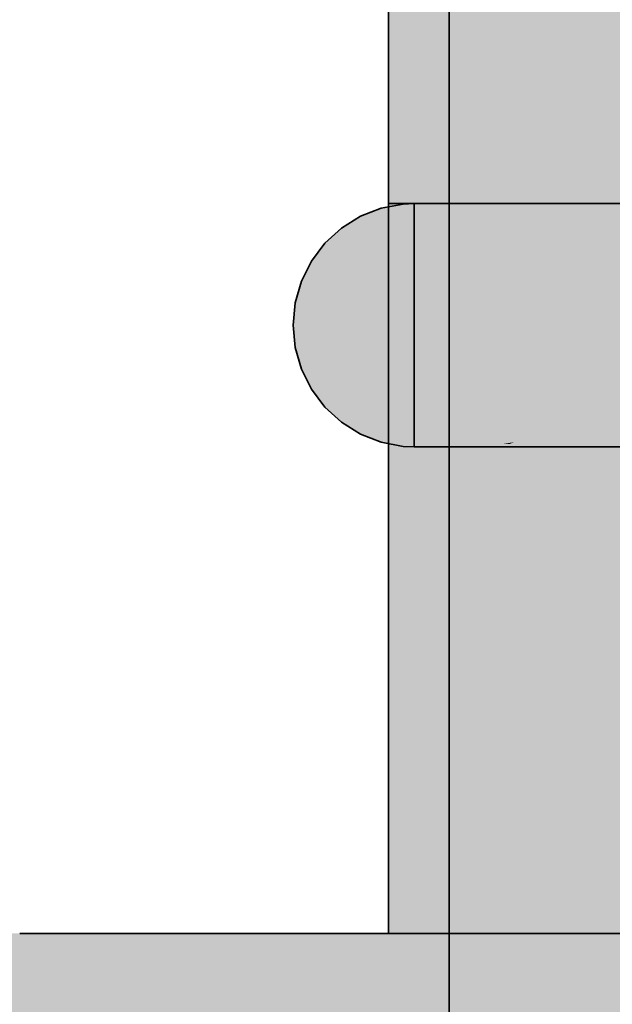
# Model space of a CAD drawing. Extents: x -350 to 540, y -53 to 541.
# Tile 355 of 569: x -107.683 to -107.488, y 112.116 to 112.439. Entities that reach past the tile are written whole.
import ezdxf

# ---------------------------------------------------------------- set-up
doc = ezdxf.new("R2010")
doc.units = 0
doc.layers.get('0').update_dxf_attribs({"lineweight": 35})
for name, color, linetype, lineweight, true_color in [('L_Bauteil', 7, 'Continuous', 35, 0xababab), ('L_Bauteil-Shading', 7, 'Continuous', 35, 0xababab), ('L_Fortluft', 7, 'Continuous', 35, 0x993300), ('L_Fortluft-Shading', 7, 'Continuous', 35, 0x993300)]:
    doc.layers.add(name, color=color, linetype=linetype, lineweight=lineweight, true_color=true_color)

# ---------------------------------------------------------------- blocks, each defined once
blk = doc.blocks.new('Shading-A06HSWHWNL', base_point=(-105.56217, 112.29897))
at = {"layer": 'L_Bauteil-Shading', "color": 8, "true_color": 0x6f6f6f}
for points in [[(-107.52374, 112.13896), (-107.52374, 113.33897), (-107.56217, 113.33897)], [(-107.56217, 112.13896), (-107.52374, 112.13896), (-107.56217, 113.33897)], [(-107.54217, 112.13896), (-107.50413, 112.13896), (-107.54217, 113.33897)], [(-107.50413, 112.13896), (-107.50413, 113.33897), (-107.54217, 113.33897)], [(-107.52562, 112.37359), (-107.57329, 112.37359), (-107.52211, 112.37477)], [(-107.57329, 112.37359), (-107.52211, 112.37477), (-107.57139, 112.37477)], [(-107.52562, 112.37359), (-107.50297, 112.37477), (-107.52211, 112.37477)], [(-107.52562, 112.37359), (-107.5048, 112.37359), (-107.50297, 112.37477)], [(-107.57764, 112.37088), (-107.52562, 112.37359), (-107.57329, 112.37359)], [(-107.57764, 112.37088), (-107.53369, 112.37088), (-107.52562, 112.37359)], [(-107.53369, 112.37088), (-107.50901, 112.37088), (-107.52562, 112.37359)], [(-107.50901, 112.37088), (-107.52562, 112.37359), (-107.5048, 112.37359)], [(-107.57556, 112.30575), (-107.53369, 112.30704), (-107.57764, 112.30704)], [(-107.52982, 112.30575), (-107.57556, 112.30575), (-107.53369, 112.30704)], [(-107.52982, 112.30575), (-107.50901, 112.30704), (-107.53369, 112.30704)], [(-107.52982, 112.30575), (-107.507, 112.30575), (-107.50901, 112.30704)], [(-107.57139, 112.30315), (-107.52982, 112.30575), (-107.57556, 112.30575)], [(-107.57139, 112.30315), (-107.52211, 112.30315), (-107.52982, 112.30575)], [(-107.52211, 112.30315), (-107.50297, 112.30315), (-107.52982, 112.30575)], [(-107.50297, 112.30315), (-107.52982, 112.30575), (-107.507, 112.30575)]]:
    blk.add_solid(points, dxfattribs=at)
at = {"layer": 'L_Bauteil-Shading', "color": 252, "true_color": 0x838383}
for points in [[(-107.50088, 112.29935), (-107.52374, 112.29935), (-107.50088, 113.09793)], [(-107.52374, 112.29935), (-107.50088, 113.09793), (-107.52374, 113.09793)], [(-107.50413, 112.13896), (-107.48149, 112.13896), (-107.50413, 113.09793)], [(-107.48149, 112.13896), (-107.50413, 113.09793), (-107.48149, 113.09793)], [(-107.4606, 112.29895), (-107.50088, 112.29895), (-107.4606, 112.67325)], [(-107.50088, 112.29895), (-107.4606, 112.67325), (-107.50088, 112.67325)], [(-107.44918, 112.36295), (-107.51641, 112.36295), (-107.44743, 112.36591)], [(-107.51641, 112.36295), (-107.44743, 112.36591), (-107.51425, 112.36591)], [(-107.51853, 112.36002), (-107.4509, 112.36002), (-107.44918, 112.36295)], [(-107.51853, 112.36002), (-107.44918, 112.36295), (-107.51641, 112.36295)], [(-107.51647, 112.31506), (-107.44828, 112.31791), (-107.51853, 112.31791)], [(-107.44624, 112.31506), (-107.51647, 112.31506), (-107.44828, 112.31791)], [(-107.51425, 112.31201), (-107.44624, 112.31506), (-107.51647, 112.31506)], [(-107.51425, 112.31201), (-107.44406, 112.31201), (-107.44624, 112.31506)], [(-107.50088, 112.29895), (-107.50088, 112.29935), (-107.52374, 112.29935)], [(-107.52374, 112.29895), (-107.50088, 112.29895), (-107.52374, 112.29935)], [(-107.52374, 112.13896), (-107.50088, 112.13896), (-107.52374, 112.29895)], [(-107.50088, 112.13896), (-107.52374, 112.29895), (-107.50088, 112.29895)], [(-107.4606, 112.29825), (-107.4606, 112.29895), (-107.50088, 112.29895)], [(-107.50088, 112.29825), (-107.4606, 112.29825), (-107.50088, 112.29895)], [(-107.50088, 112.13896), (-107.4606, 112.13896), (-107.50088, 112.29825)], [(-107.4606, 112.13896), (-107.50088, 112.29825), (-107.4606, 112.29825)]]:
    blk.add_solid(points, dxfattribs=at)
at = {"layer": 'L_Bauteil-Shading', "color": 251, "true_color": 0x6c6c6c}
for points in [[(-107.5186, 112.37665), (-107.56656, 112.37665), (-107.5209, 112.37743)], [(-107.56656, 112.37665), (-107.5209, 112.37743), (-107.56454, 112.37743)], [(-107.51927, 112.37688), (-107.5094, 112.37743), (-107.5209, 112.37743)], [(-107.51206, 112.37688), (-107.51927, 112.37688), (-107.5094, 112.37743)], [(-107.51206, 112.37688), (-107.49635, 112.37743), (-107.5094, 112.37743)], [(-107.51206, 112.37688), (-107.49774, 112.37688), (-107.49635, 112.37743)], [(-107.49635, 112.37743), (-107.42909, 112.37808), (-107.49302, 112.37808)], [(-107.49635, 112.37743), (-107.43205, 112.37743), (-107.42909, 112.37808)], [(-107.42909, 112.37808), (-107.49302, 112.37808), (-107.42587, 112.37879)], [(-107.49302, 112.37808), (-107.42587, 112.37879), (-107.48937, 112.37879)], [(-107.57139, 112.37477), (-107.5186, 112.37665), (-107.56656, 112.37665)], [(-107.57139, 112.37477), (-107.52211, 112.37477), (-107.53856, 112.37594)], [(-107.53856, 112.37594), (-107.51654, 112.37594), (-107.5186, 112.37665)], [(-107.52211, 112.37477), (-107.53856, 112.37594), (-107.51654, 112.37594)], [(-107.52211, 112.37477), (-107.50297, 112.37477), (-107.51206, 112.37688)], [(-107.5186, 112.37665), (-107.51206, 112.37688), (-107.51927, 112.37688)], [(-107.51315, 112.37665), (-107.5186, 112.37665), (-107.51206, 112.37688)], [(-107.51654, 112.37594), (-107.51315, 112.37665), (-107.5186, 112.37665)], [(-107.50297, 112.37477), (-107.51206, 112.37688), (-107.49774, 112.37688)], [(-107.56962, 112.30247), (-107.52211, 112.30315), (-107.57139, 112.30315)], [(-107.51883, 112.30247), (-107.56962, 112.30247), (-107.52211, 112.30315)], [(-107.51883, 112.30247), (-107.50297, 112.30315), (-107.52211, 112.30315)], [(-107.51883, 112.30247), (-107.50126, 112.30247), (-107.50297, 112.30315)], [(-107.56454, 112.30049), (-107.51883, 112.30247), (-107.56962, 112.30247)], [(-107.56454, 112.30049), (-107.5209, 112.30049), (-107.52995, 112.30199)], [(-107.52995, 112.30199), (-107.51654, 112.30199), (-107.51883, 112.30247)], [(-107.5209, 112.30049), (-107.52995, 112.30199), (-107.51654, 112.30199)], [(-107.5209, 112.30049), (-107.5094, 112.30049), (-107.51654, 112.30199)], [(-107.5094, 112.30049), (-107.49635, 112.30049), (-107.51883, 112.30247)], [(-107.49635, 112.30049), (-107.51883, 112.30247), (-107.50126, 112.30247)], [(-107.49294, 112.29983), (-107.42725, 112.30049), (-107.49635, 112.30049)], [(-107.42416, 112.29983), (-107.49294, 112.29983), (-107.42725, 112.30049)], [(-107.48937, 112.29913), (-107.42416, 112.29983), (-107.49294, 112.29983)], [(-107.48937, 112.29913), (-107.42666, 112.29913), (-107.46787, 112.29936)]]:
    blk.add_solid(points, dxfattribs=at)
at = {"layer": 'L_Bauteil-Shading', "color": 251, "true_color": 0x696969}
for points in [[(-107.56454, 112.37743), (-107.52519, 112.37814), (-107.56076, 112.37814)], [(-107.56454, 112.37743), (-107.5209, 112.37743), (-107.52519, 112.37814)], [(-107.52519, 112.37814), (-107.56076, 112.37814), (-107.52909, 112.37879)], [(-107.56076, 112.37814), (-107.52909, 112.37879), (-107.55731, 112.37879)], [(-107.52593, 112.37827), (-107.51122, 112.37879), (-107.52909, 112.37879)], [(-107.51869, 112.37827), (-107.52593, 112.37827), (-107.51122, 112.37879)], [(-107.52519, 112.37814), (-107.51869, 112.37827), (-107.52593, 112.37827)], [(-107.52041, 112.37814), (-107.52519, 112.37814), (-107.51869, 112.37827)], [(-107.52374, 112.37791), (-107.52041, 112.37814), (-107.52519, 112.37814)], [(-107.50474, 112.37791), (-107.52374, 112.37791), (-107.5012, 112.37827)], [(-107.52374, 112.37791), (-107.5012, 112.37827), (-107.51869, 112.37827)], [(-107.5094, 112.37743), (-107.50474, 112.37791), (-107.52374, 112.37791)], [(-107.5209, 112.37743), (-107.5094, 112.37743), (-107.52374, 112.37791)], [(-107.5012, 112.37827), (-107.51869, 112.37827), (-107.49744, 112.37865)], [(-107.51869, 112.37827), (-107.49744, 112.37865), (-107.51328, 112.37865)], [(-107.49744, 112.37865), (-107.51328, 112.37865), (-107.496, 112.37879)], [(-107.51328, 112.37865), (-107.496, 112.37879), (-107.51122, 112.37879)], [(-107.5094, 112.37743), (-107.49635, 112.37743), (-107.49744, 112.37865)], [(-107.49744, 112.37865), (-107.49012, 112.37865), (-107.48937, 112.37879)], [(-107.49744, 112.37865), (-107.48937, 112.37879), (-107.496, 112.37879)], [(-107.49635, 112.37743), (-107.49744, 112.37865), (-107.49012, 112.37865)], [(-107.56117, 112.29986), (-107.5209, 112.30049), (-107.56454, 112.30049)], [(-107.52471, 112.29986), (-107.56117, 112.29986), (-107.5209, 112.30049)], [(-107.55731, 112.29913), (-107.52471, 112.29986), (-107.56117, 112.29986)], [(-107.55731, 112.29913), (-107.52909, 112.29913), (-107.52471, 112.29986)], [(-107.52909, 112.29913), (-107.496, 112.29913), (-107.52471, 112.29986)], [(-107.52471, 112.29986), (-107.50314, 112.29986), (-107.50705, 112.30025)], [(-107.52471, 112.29986), (-107.52224, 112.29991), (-107.52439, 112.29991)], [(-107.496, 112.29913), (-107.52471, 112.29986), (-107.50314, 112.29986)], [(-107.52224, 112.29991), (-107.52439, 112.29991), (-107.52374, 112.30002)], [(-107.52199, 112.30002), (-107.52374, 112.30002), (-107.5209, 112.30049)], [(-107.52224, 112.29991), (-107.52199, 112.30002), (-107.52374, 112.30002)], [(-107.52224, 112.29991), (-107.50705, 112.30025), (-107.52145, 112.30025)], [(-107.50705, 112.30025), (-107.52145, 112.30025), (-107.5094, 112.30049)], [(-107.52145, 112.30025), (-107.5094, 112.30049), (-107.5209, 112.30049)], [(-107.50705, 112.30025), (-107.49635, 112.30049), (-107.5094, 112.30049)], [(-107.50705, 112.30025), (-107.49514, 112.30025), (-107.49635, 112.30049)], [(-107.496, 112.29913), (-107.48937, 112.29913), (-107.50705, 112.30025)], [(-107.48937, 112.29913), (-107.50705, 112.30025), (-107.49514, 112.30025)]]:
    blk.add_solid(points, dxfattribs=at)
at = {"layer": 'L_Bauteil-Shading', "color": 251, "true_color": 0x666666}
for points in [[(-107.55731, 112.37879), (-107.52909, 112.37879), (-107.53065, 112.37885)], [(-107.55731, 112.37879), (-107.53065, 112.37885), (-107.55597, 112.37885)], [(-107.53065, 112.37885), (-107.55597, 112.37885), (-107.53326, 112.37896)], [(-107.55597, 112.37885), (-107.53326, 112.37896), (-107.55363, 112.37896)], [(-107.53232, 112.37892), (-107.50148, 112.37896), (-107.53326, 112.37896)], [(-107.50394, 112.37892), (-107.53232, 112.37892), (-107.50148, 112.37896)], [(-107.53065, 112.37885), (-107.50394, 112.37892), (-107.53232, 112.37892)], [(-107.51616, 112.37885), (-107.53065, 112.37885), (-107.50484, 112.37891)], [(-107.53065, 112.37885), (-107.50484, 112.37891), (-107.50988, 112.37891)], [(-107.52909, 112.37879), (-107.51616, 112.37885), (-107.53065, 112.37885)], [(-107.52909, 112.37879), (-107.51122, 112.37879), (-107.50484, 112.37891)], [(-107.51122, 112.37879), (-107.496, 112.37879), (-107.50484, 112.37891)], [(-107.50484, 112.37891), (-107.50988, 112.37891), (-107.50394, 112.37892)], [(-107.50484, 112.37891), (-107.49827, 112.37891), (-107.49873, 112.37893)], [(-107.50484, 112.37891), (-107.50077, 112.37892), (-107.50394, 112.37892)], [(-107.496, 112.37879), (-107.50484, 112.37891), (-107.49827, 112.37891)], [(-107.50077, 112.37892), (-107.50394, 112.37892), (-107.49873, 112.37893)], [(-107.50394, 112.37892), (-107.49873, 112.37893), (-107.50345, 112.37893)], [(-107.49873, 112.37893), (-107.50345, 112.37893), (-107.50034, 112.37896)], [(-107.50345, 112.37893), (-107.50034, 112.37896), (-107.50148, 112.37896)], [(-107.49993, 112.37895), (-107.48919, 112.37896), (-107.50034, 112.37896)], [(-107.48955, 112.37895), (-107.49993, 112.37895), (-107.48919, 112.37896)], [(-107.49873, 112.37893), (-107.48955, 112.37895), (-107.49993, 112.37895)], [(-107.49051, 112.37893), (-107.49873, 112.37893), (-107.48955, 112.37895)], [(-107.49402, 112.37885), (-107.49051, 112.37893), (-107.49873, 112.37893)], [(-107.49402, 112.37885), (-107.49706, 112.37885), (-107.49873, 112.37893)], [(-107.496, 112.37879), (-107.49402, 112.37885), (-107.49706, 112.37885)], [(-107.496, 112.37879), (-107.48937, 112.37879), (-107.48955, 112.37895)], [(-107.48955, 112.37895), (-107.48599, 112.37895), (-107.48582, 112.37896)], [(-107.48955, 112.37895), (-107.48582, 112.37896), (-107.48919, 112.37896)], [(-107.48937, 112.37879), (-107.48955, 112.37895), (-107.48599, 112.37895)], [(-107.5548, 112.29902), (-107.52909, 112.29913), (-107.55731, 112.29913)], [(-107.53185, 112.29902), (-107.5548, 112.29902), (-107.52909, 112.29913)], [(-107.55363, 112.29897), (-107.53185, 112.29902), (-107.5548, 112.29902)], [(-107.55363, 112.29897), (-107.53326, 112.29897), (-107.53185, 112.29902)], [(-107.53326, 112.29897), (-107.50034, 112.29897), (-107.49402, 112.29909)], [(-107.53326, 112.29897), (-107.51609, 112.29902), (-107.53185, 112.29902)], [(-107.53185, 112.29902), (-107.49537, 112.29912), (-107.52946, 112.29912)], [(-107.51609, 112.29902), (-107.53185, 112.29902), (-107.49402, 112.29909)], [(-107.53185, 112.29902), (-107.49402, 112.29909), (-107.50659, 112.29909)], [(-107.49537, 112.29912), (-107.52946, 112.29912), (-107.496, 112.29913)], [(-107.52946, 112.29912), (-107.496, 112.29913), (-107.52909, 112.29913)], [(-107.49402, 112.29909), (-107.50659, 112.29909), (-107.49537, 112.29912)], [(-107.50034, 112.29897), (-107.48919, 112.29897), (-107.49402, 112.29909)], [(-107.49537, 112.29912), (-107.48937, 112.29913), (-107.496, 112.29913)], [(-107.49537, 112.29912), (-107.48905, 112.29912), (-107.48937, 112.29913)], [(-107.48919, 112.29897), (-107.48582, 112.29897), (-107.49537, 112.29912)], [(-107.48582, 112.29897), (-107.49537, 112.29912), (-107.48905, 112.29912)]]:
    blk.add_solid(points, dxfattribs=at)
at = {"layer": 'L_Bauteil-Shading', "color": 8, "true_color": 0x787878}
for points in [[(-107.55363, 112.29897), (-107.48582, 112.37896), (-107.55363, 112.37896)], [(-107.55363, 112.29897), (-107.48582, 112.29897), (-107.48582, 112.37896)], [(-107.56006, 112.34958), (-107.59186, 112.34958), (-107.55805, 112.35341)], [(-107.59186, 112.34958), (-107.55805, 112.35341), (-107.59077, 112.35341)], [(-107.56006, 112.34958), (-107.52274, 112.34958), (-107.5217, 112.35341)], [(-107.56006, 112.34958), (-107.5217, 112.35341), (-107.55805, 112.35341)], [(-107.59279, 112.34631), (-107.56006, 112.34958), (-107.59186, 112.34958)], [(-107.59279, 112.34631), (-107.56178, 112.34631), (-107.56006, 112.34958)], [(-107.56178, 112.34631), (-107.52364, 112.34631), (-107.56006, 112.34958)], [(-107.52364, 112.34631), (-107.56006, 112.34958), (-107.52274, 112.34958)], [(-107.56248, 112.34222), (-107.59317, 112.34222), (-107.56178, 112.34631)], [(-107.59317, 112.34222), (-107.56178, 112.34631), (-107.59279, 112.34631)], [(-107.56248, 112.34222), (-107.524, 112.34222), (-107.52364, 112.34631)], [(-107.56248, 112.34222), (-107.52364, 112.34631), (-107.56178, 112.34631)], [(-107.59347, 112.33897), (-107.56248, 112.34222), (-107.59317, 112.34222)], [(-107.59347, 112.33897), (-107.56303, 112.33897), (-107.56248, 112.34222)], [(-107.56303, 112.33897), (-107.52429, 112.33897), (-107.56248, 112.34222)], [(-107.52429, 112.33897), (-107.56248, 112.34222), (-107.524, 112.34222)], [(-107.59309, 112.33488), (-107.56303, 112.33897), (-107.59347, 112.33897)], [(-107.56234, 112.33488), (-107.59309, 112.33488), (-107.56303, 112.33897)], [(-107.56234, 112.33488), (-107.52429, 112.33897), (-107.56303, 112.33897)], [(-107.56234, 112.33488), (-107.52393, 112.33488), (-107.52429, 112.33897)], [(-107.59279, 112.33161), (-107.56234, 112.33488), (-107.59309, 112.33488)], [(-107.59279, 112.33161), (-107.56178, 112.33161), (-107.56234, 112.33488)], [(-107.56178, 112.33161), (-107.52364, 112.33161), (-107.56234, 112.33488)], [(-107.52364, 112.33161), (-107.56234, 112.33488), (-107.52393, 112.33488)], [(-107.5917, 112.32779), (-107.56178, 112.33161), (-107.59279, 112.33161)], [(-107.55977, 112.32779), (-107.5917, 112.32779), (-107.56178, 112.33161)], [(-107.55977, 112.32779), (-107.52364, 112.33161), (-107.56178, 112.33161)], [(-107.55977, 112.32779), (-107.52259, 112.32779), (-107.52364, 112.33161)], [(-107.59077, 112.32452), (-107.55977, 112.32779), (-107.5917, 112.32779)], [(-107.59077, 112.32452), (-107.55805, 112.32452), (-107.55977, 112.32779)], [(-107.55805, 112.32452), (-107.5217, 112.32452), (-107.55977, 112.32779)], [(-107.5217, 112.32452), (-107.55977, 112.32779), (-107.52259, 112.32779)]]:
    blk.add_solid(points, dxfattribs=at)
at = {"layer": 'L_Bauteil-Shading', "color": 8, "true_color": 0x737373}
for points in [[(-107.43504, 112.37606), (-107.49976, 112.37606), (-107.43205, 112.37743)], [(-107.49976, 112.37606), (-107.43205, 112.37743), (-107.49635, 112.37743)], [(-107.50297, 112.37477), (-107.43504, 112.37606), (-107.49976, 112.37606)], [(-107.50297, 112.37477), (-107.43784, 112.37477), (-107.43504, 112.37606)], [(-107.49976, 112.30186), (-107.43337, 112.30315), (-107.50297, 112.30315)], [(-107.4304, 112.30186), (-107.49976, 112.30186), (-107.43337, 112.30315)], [(-107.49635, 112.30049), (-107.4304, 112.30186), (-107.49976, 112.30186)], [(-107.49635, 112.30049), (-107.42725, 112.30049), (-107.4304, 112.30186)], [(-107.54217, 107.59566), (-107.50184, 107.59566), (-107.54217, 112.13896)], [(-107.52963, 110.7268), (-107.4747, 112.13896), (-107.54217, 112.13896)], [(-107.4747, 110.7268), (-107.52963, 110.7268), (-107.4747, 112.13896)]]:
    blk.add_solid(points, dxfattribs=at)
at = {"layer": 'L_Bauteil-Shading', "color": 251, "true_color": 0x676767}
for points in [[(-107.48937, 112.37879), (-107.42666, 112.37879), (-107.43256, 112.37886)], [(-107.48937, 112.37879), (-107.43256, 112.37886), (-107.48792, 112.37886)], [(-107.48711, 112.29903), (-107.42666, 112.29913), (-107.48937, 112.29913)]]:
    blk.add_solid(points, dxfattribs=at)
at = {"layer": 'L_Bauteil-Shading', "color": 8, "true_color": 0x797979}
for points in [[(-107.44049, 112.37278), (-107.50606, 112.37278), (-107.43784, 112.37477)], [(-107.50606, 112.37278), (-107.43784, 112.37477), (-107.50297, 112.37477)], [(-107.50901, 112.37088), (-107.44049, 112.37278), (-107.50606, 112.37278)], [(-107.50901, 112.37088), (-107.44302, 112.37088), (-107.44049, 112.37278)], [(-107.5061, 112.30517), (-107.43904, 112.30704), (-107.50901, 112.30704)], [(-107.4363, 112.30517), (-107.5061, 112.30517), (-107.43904, 112.30704)], [(-107.50297, 112.30315), (-107.4363, 112.30517), (-107.5061, 112.30517)], [(-107.50297, 112.30315), (-107.43337, 112.30315), (-107.4363, 112.30517)]]:
    blk.add_solid(points, dxfattribs=at)
at = {"layer": 'L_Bauteil-Shading', "color": 8, "true_color": 0x727272}
for points in [[(-107.53757, 112.36897), (-107.57974, 112.36897), (-107.53369, 112.37088)], [(-107.57974, 112.36897), (-107.53369, 112.37088), (-107.57764, 112.37088)], [(-107.53757, 112.36897), (-107.50901, 112.37088), (-107.53369, 112.37088)], [(-107.53757, 112.36897), (-107.51103, 112.36897), (-107.50901, 112.37088)], [(-107.58307, 112.36591), (-107.53757, 112.36897), (-107.57974, 112.36897)], [(-107.58307, 112.36591), (-107.54376, 112.36591), (-107.53757, 112.36897)], [(-107.54376, 112.36591), (-107.51425, 112.36591), (-107.53757, 112.36897)], [(-107.51425, 112.36591), (-107.53757, 112.36897), (-107.51103, 112.36897)], [(-107.58089, 112.31002), (-107.54376, 112.31201), (-107.58307, 112.31201)], [(-107.53972, 112.31002), (-107.58089, 112.31002), (-107.54376, 112.31201)], [(-107.57764, 112.30704), (-107.53972, 112.31002), (-107.58089, 112.31002)], [(-107.57764, 112.30704), (-107.53369, 112.30704), (-107.53972, 112.31002)], [(-107.53972, 112.31002), (-107.51425, 112.31201), (-107.54376, 112.31201)], [(-107.53972, 112.31002), (-107.51215, 112.31002), (-107.51425, 112.31201)], [(-107.53369, 112.30704), (-107.50901, 112.30704), (-107.53972, 112.31002)], [(-107.50901, 112.30704), (-107.53972, 112.31002), (-107.51215, 112.31002)]]:
    blk.add_solid(points, dxfattribs=at)
at = {"layer": 'L_Bauteil-Shading', "color": 8, "true_color": 0x7e7e7e}
for points in [[(-107.44526, 112.36835), (-107.51168, 112.36835), (-107.44302, 112.37088)], [(-107.51168, 112.36835), (-107.44302, 112.37088), (-107.50901, 112.37088)], [(-107.51425, 112.36591), (-107.44743, 112.36591), (-107.44526, 112.36835)], [(-107.51425, 112.36591), (-107.44526, 112.36835), (-107.51168, 112.36835)], [(-107.51172, 112.30962), (-107.44406, 112.31201), (-107.51425, 112.31201)], [(-107.44164, 112.30962), (-107.51172, 112.30962), (-107.44406, 112.31201)], [(-107.50901, 112.30704), (-107.44164, 112.30962), (-107.51172, 112.30962)], [(-107.50901, 112.30704), (-107.43904, 112.30704), (-107.44164, 112.30962)]]:
    blk.add_solid(points, dxfattribs=at)
at = {"layer": 'L_Bauteil-Shading', "color": 8, "true_color": 0x747474}
for points in [[(-107.54749, 112.36324), (-107.58508, 112.36324), (-107.54376, 112.36591)], [(-107.58508, 112.36324), (-107.54376, 112.36591), (-107.58307, 112.36591)], [(-107.54749, 112.36324), (-107.5162, 112.36324), (-107.51425, 112.36591)], [(-107.54749, 112.36324), (-107.51425, 112.36591), (-107.54376, 112.36591)], [(-107.5875, 112.36002), (-107.55198, 112.36002), (-107.54749, 112.36324)], [(-107.5875, 112.36002), (-107.54749, 112.36324), (-107.58508, 112.36324)], [(-107.55198, 112.36002), (-107.51853, 112.36002), (-107.54749, 112.36324)], [(-107.51853, 112.36002), (-107.54749, 112.36324), (-107.5162, 112.36324)], [(-107.58547, 112.3152), (-107.55198, 112.31791), (-107.5875, 112.31791)], [(-107.5482, 112.3152), (-107.58547, 112.3152), (-107.55198, 112.31791)], [(-107.5482, 112.3152), (-107.51853, 112.31791), (-107.55198, 112.31791)], [(-107.5482, 112.3152), (-107.51657, 112.3152), (-107.51853, 112.31791)], [(-107.58307, 112.31201), (-107.5482, 112.3152), (-107.58547, 112.3152)], [(-107.58307, 112.31201), (-107.54376, 112.31201), (-107.5482, 112.3152)], [(-107.54376, 112.31201), (-107.51425, 112.31201), (-107.5482, 112.3152)], [(-107.51425, 112.31201), (-107.5482, 112.3152), (-107.51657, 112.3152)]]:
    blk.add_solid(points, dxfattribs=at)
at = {"layer": 'L_Bauteil-Shading', "color": 8, "true_color": 0x767676}
for points in [[(-107.55505, 112.35668), (-107.58916, 112.35668), (-107.55198, 112.36002)], [(-107.58916, 112.35668), (-107.55198, 112.36002), (-107.5875, 112.36002)], [(-107.55505, 112.35668), (-107.52013, 112.35668), (-107.51853, 112.36002)], [(-107.55505, 112.35668), (-107.51853, 112.36002), (-107.55198, 112.36002)], [(-107.59077, 112.35341), (-107.55805, 112.35341), (-107.55505, 112.35668)], [(-107.59077, 112.35341), (-107.55505, 112.35668), (-107.58916, 112.35668)], [(-107.55805, 112.35341), (-107.5217, 112.35341), (-107.55505, 112.35668)], [(-107.5217, 112.35341), (-107.55505, 112.35668), (-107.52013, 112.35668)], [(-107.58912, 112.32117), (-107.55805, 112.32452), (-107.59077, 112.32452)], [(-107.55498, 112.32117), (-107.58912, 112.32117), (-107.55805, 112.32452)], [(-107.55498, 112.32117), (-107.5217, 112.32452), (-107.55805, 112.32452)], [(-107.55498, 112.32117), (-107.5201, 112.32117), (-107.5217, 112.32452)], [(-107.5875, 112.31791), (-107.55498, 112.32117), (-107.58912, 112.32117)], [(-107.5875, 112.31791), (-107.55198, 112.31791), (-107.55498, 112.32117)], [(-107.55198, 112.31791), (-107.51853, 112.31791), (-107.55498, 112.32117)], [(-107.51853, 112.31791), (-107.55498, 112.32117), (-107.5201, 112.32117)]]:
    blk.add_solid(points, dxfattribs=at)
at = {"layer": 'L_Bauteil-Shading', "color": 252, "true_color": 0x878787}
for points in [[(-107.45212, 112.35673), (-107.52011, 112.35673), (-107.4509, 112.36002)], [(-107.52011, 112.35673), (-107.4509, 112.36002), (-107.51853, 112.36002)], [(-107.5217, 112.35341), (-107.45334, 112.35341), (-107.45212, 112.35673)], [(-107.5217, 112.35341), (-107.45212, 112.35673), (-107.52011, 112.35673)], [(-107.52017, 112.32132), (-107.45154, 112.32452), (-107.5217, 112.32452)], [(-107.44996, 112.32132), (-107.52017, 112.32132), (-107.45154, 112.32452)], [(-107.51853, 112.31791), (-107.44996, 112.32132), (-107.52017, 112.32132)], [(-107.51853, 112.31791), (-107.44828, 112.31791), (-107.44996, 112.32132)]]:
    blk.add_solid(points, dxfattribs=at)
at = {"layer": 'L_Bauteil-Shading', "color": 252, "true_color": 0x898989}
for points in [[(-107.45398, 112.3499), (-107.52266, 112.3499), (-107.45334, 112.35341)], [(-107.52266, 112.3499), (-107.45334, 112.35341), (-107.5217, 112.35341)], [(-107.52364, 112.34631), (-107.45398, 112.3499), (-107.52266, 112.3499)], [(-107.52364, 112.34631), (-107.45464, 112.34631), (-107.45398, 112.3499)], [(-107.5227, 112.32817), (-107.45372, 112.33161), (-107.52364, 112.33161)], [(-107.45266, 112.32817), (-107.5227, 112.32817), (-107.45372, 112.33161)], [(-107.5217, 112.32452), (-107.45266, 112.32817), (-107.5227, 112.32817)], [(-107.5217, 112.32452), (-107.45154, 112.32452), (-107.45266, 112.32817)]]:
    blk.add_solid(points, dxfattribs=at)
at = {"layer": 'L_Bauteil-Shading', "color": 252, "true_color": 0x8a8a8a}
for points in [[(-107.4547, 112.3427), (-107.52396, 112.3427), (-107.45464, 112.34631)], [(-107.52396, 112.3427), (-107.45464, 112.34631), (-107.52364, 112.34631)], [(-107.52429, 112.33897), (-107.4547, 112.3427), (-107.52396, 112.3427)], [(-107.52429, 112.33897), (-107.45477, 112.33897), (-107.4547, 112.3427)], [(-107.52397, 112.33538), (-107.45477, 112.33897), (-107.52429, 112.33897)], [(-107.45426, 112.33538), (-107.52397, 112.33538), (-107.45477, 112.33897)], [(-107.52364, 112.33161), (-107.45426, 112.33538), (-107.52397, 112.33538)], [(-107.52364, 112.33161), (-107.45372, 112.33161), (-107.45426, 112.33538)]]:
    blk.add_solid(points, dxfattribs=at)
at = {"layer": 'L_Bauteil-Shading', "color": 253, "true_color": 0xa4a4a4}
blk.add_solid([(-107.68349, 111.53942), (-107.68349, 112.13896), (-107.83507, 112.13896)], dxfattribs=at)
at = {"layer": 'L_Bauteil-Shading', "color": 253, "true_color": 0xb6b6b6}
for points in [[(-107.67484, 112.03318), (-107.18999, 112.13896), (-107.68349, 112.13896)], [(-107.67144, 111.99158), (-107.68349, 111.99158), (-107.68349, 112.13896)], [(-107.18999, 112.03318), (-107.67484, 112.03318), (-107.18999, 112.13896)]]:
    blk.add_solid(points, dxfattribs=at)
blk = doc.blocks.new('Shading-A06HSWI4NL', base_point=(-103.56217, 115.78783))
at = {"layer": 'L_Fortluft-Shading', "color": 28, "true_color": 0x561c00}
for points in [[(-107.56217, 112.37896), (-107.49402, 112.37896), (-107.56217, 113.55963)], [(-107.49402, 112.37896), (-107.56217, 113.55963), (-107.49402, 113.55963)]]:
    blk.add_solid(points, dxfattribs=at)
at = {"layer": 'L_Fortluft-Shading', "color": 26, "true_color": 0x692300}
for points in [[(-107.29422, 112.43715), (-107.29422, 113.55963), (-107.49402, 113.55963)], [(-107.49402, 112.37896), (-107.41592, 112.37896), (-107.49402, 113.55635)], [(-107.41592, 112.37896), (-107.49402, 113.55635), (-107.49344, 113.55635)], [(-107.29422, 112.43715), (-107.30407, 112.43715), (-107.49344, 113.55635)], [(-107.41723, 112.39886), (-107.29759, 112.39886), (-107.49344, 113.55635)]]:
    blk.add_solid(points, dxfattribs=at)
blk = doc.blocks.new('CA_200x500_50-A06HSWK6NL', base_point=(-108.56217, 103.33897))
at = {"color": 254, "linetype": 'ByBlock', "lineweight": -2, "ltscale": 0.35, "true_color": 0xcccccc}
for p, q in [((-107.56217, 113.33896), (-107.56217, 112.13896)), ((-107.54217, 113.33896), (-107.54217, 112.13896)), ((-107.56454, 112.37744), (-107.57139, 112.37477)), ((-107.55731, 112.37879), (-107.56454, 112.37744)), ((-107.55364, 112.37896), (-107.55731, 112.37879)), ((-107.48582, 112.37896), (-107.55364, 112.37896)), ((-107.55364, 112.37896), (-107.55364, 112.29896)), ((-107.57139, 112.37477), (-107.57764, 112.37088)), ((-107.57764, 112.37088), (-107.58307, 112.36591)), ((-107.58307, 112.36591), (-107.5875, 112.36002)), ((-107.5875, 112.36002), (-107.59078, 112.35341)), ((-107.59078, 112.35341), (-107.59279, 112.34631)), ((-107.59279, 112.34631), (-107.59347, 112.33896)), ((-107.59347, 112.33896), (-107.59279, 112.33161)), ((-107.59279, 112.33161), (-107.59078, 112.32451)), ((-107.59078, 112.32451), (-107.5875, 112.31791)), ((-107.5875, 112.31791), (-107.58307, 112.31201)), ((-107.58307, 112.31201), (-107.57764, 112.30704)), ((-107.57764, 112.30704), (-107.57139, 112.30316)), ((-107.57139, 112.30316), (-107.56454, 112.30049)), ((-107.56454, 112.30049), (-107.55731, 112.29913)), ((-107.55731, 112.29913), (-107.55364, 112.29896)), ((-107.55364, 112.29896), (-107.48582, 112.29896)), ((-107.06217, 112.13896), (-107.68349, 112.13896)), ((-107.56217, 112.13896), (-107.52374, 112.13896)), ((-107.54217, 112.13896), (-107.50412, 112.13896)), ((-107.4747, 112.13896), (-107.54217, 112.13896)), ((-107.54217, 112.13896), (-107.54217, 104.53896)), ((-107.52374, 112.13896), (-107.40993, 112.13896)), ((-107.50412, 112.13896), (-107.39145, 112.13896))]:
    blk.add_line(p, q, dxfattribs=at)
blk = doc.blocks.new('Wickelfalzrohr-A06HSWS8NL', base_point=(-107.56217, 112.37896))
at = {"color": 0, "linetype": 'ByBlock', "lineweight": -2, "ltscale": 0.35}
for p in [(-107.56217, 115.78782), (-106.3906, 112.37896)]:
    blk.add_line(p, (-107.56217, 112.37896), dxfattribs=at)

msp = doc.modelspace()

# ---------------------------------------------------------------- block references
at = {"layer": 'L_Bauteil'}
msp.add_blockref('Shading-A06HSWHWNL', (-105.56217, 112.29897), dxfattribs=at)
at = {"layer": 'L_Bauteil', "ltscale": 0.35}
msp.add_blockref('CA_200x500_50-A06HSWK6NL', (-108.56217, 103.33897), dxfattribs=at)
at = {"layer": 'L_Fortluft'}
msp.add_blockref('Shading-A06HSWI4NL', (-103.56217, 115.78783), dxfattribs=at)
at = {"layer": 'L_Fortluft', "ltscale": 0.35}
msp.add_blockref('Wickelfalzrohr-A06HSWS8NL', (-107.56217, 112.37896), dxfattribs=at)

doc.saveas('drawing.dxf')
